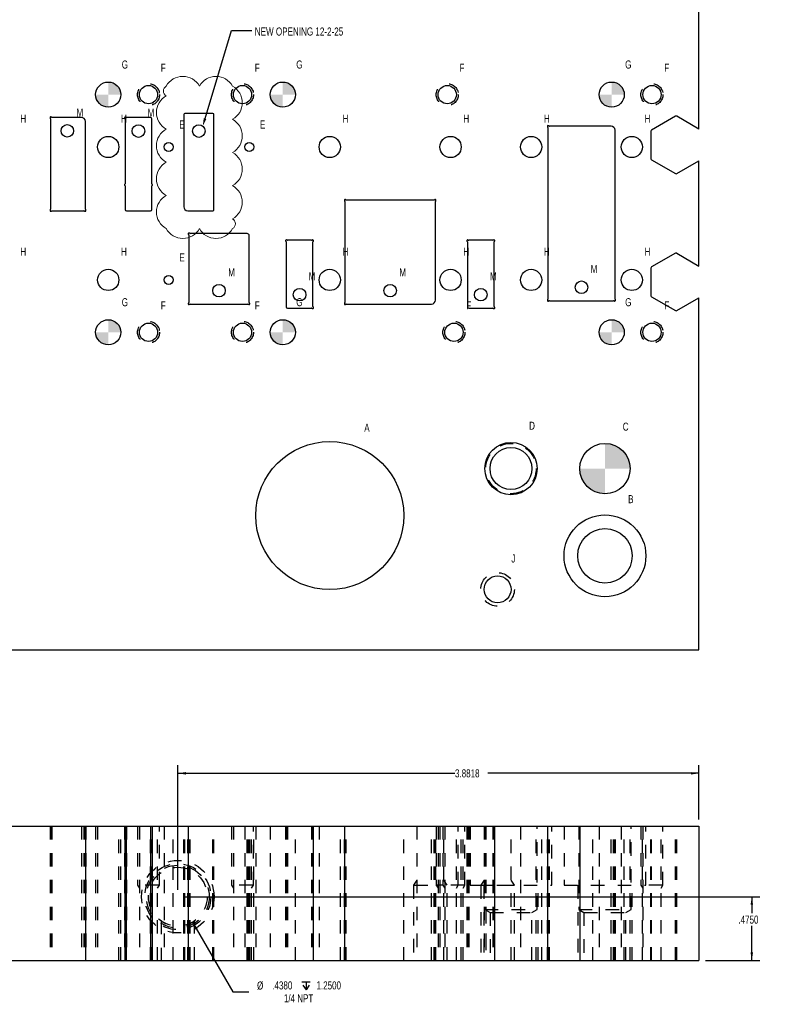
# Model space of a CAD drawing. Header units: inches. Extents: x 1880 to 2363, y -453 to -54.
# Tile 308 of 656: x 2054.24 to 2059.8, y -300.83 to -293.5. Entities that reach past the tile are written whole.
import ezdxf

# ---------------------------------------------------------------- set-up
doc = ezdxf.new("R2010")
doc.units = ezdxf.units.IN
doc.header["$LTSCALE"] = 0.5
doc.header["$MEASUREMENT"] = 0
doc.linetypes.add('HIDDEN', pattern=[0.225, 0.15, -0.075])
for name, color, linetype in [('SID-M-D', 42, 'Continuous'), ('SID-M-F', 202, 'Continuous'), ('SID-M-H', 4, 'HIDDEN'), ('SID-M-M', 233, 'Continuous'), ('SID-M-S', 105, 'Continuous')]:
    doc.layers.add(name, color=color, linetype=linetype)
doc.styles.add('SLDTEXTSTYLE0', font='TXT', dxfattribs={"width": 0.595745})

# ---------------------------------------------------------------- blocks, each defined once
blk = doc.blocks.new('SW_SYMBOL_HOLE_DEPTH')
at = {"layer": 'SID-M-D', "color": 0}
for p, q in [((0, 34.4), (31.5, 34.4)), ((3.9, 21.9), (15.7, 3)), ((15.7, 34.4), (15.7, 3)), ((27.6, 21.9), (15.7, 3))]:
    blk.add_line(p, q, dxfattribs=at)

msp = doc.modelspace()

# ---------------------------------------------------------------- hatches: boundary and pattern name
at = {"layer": 'SID-M-F'}
h = msp.add_hatch(color=256, dxfattribs=at)
edge = h.paths.add_edge_path(flags=0)
edge.add_arc((2054.90456, -294.05676), 0.09375, 0, 90)
edge.add_line((2054.90456, -293.96301), (2054.90456, -294.05676))
edge.add_line((2054.90456, -294.05676), (2054.99831, -294.05676))
h = msp.add_hatch(color=256, dxfattribs=at)
edge = h.paths.add_edge_path(flags=0)
edge.add_arc((2056.20456, -294.05676), 0.09375, 0, 90)
edge.add_line((2056.20456, -293.96301), (2056.20456, -294.05676))
edge.add_line((2056.20456, -294.05676), (2056.29831, -294.05676))
h = msp.add_hatch(color=256, dxfattribs=at)
edge = h.paths.add_edge_path(flags=0)
edge.add_arc((2058.65456, -294.05676), 0.09375, 0, 90)
edge.add_line((2058.65456, -293.96301), (2058.65456, -294.05676))
edge.add_line((2058.65456, -294.05676), (2058.74831, -294.05676))
h = msp.add_hatch(color=256, dxfattribs=at)
edge = h.paths.add_edge_path(flags=0)
edge.add_arc((2054.90456, -294.05676), 0.09375, 180, 270)
edge.add_line((2054.90456, -294.15051), (2054.90456, -294.05676))
edge.add_line((2054.90456, -294.05676), (2054.81081, -294.05676))
h = msp.add_hatch(color=256, dxfattribs=at)
edge = h.paths.add_edge_path(flags=0)
edge.add_arc((2056.20456, -294.05676), 0.09375, 180, 270)
edge.add_line((2056.20456, -294.15051), (2056.20456, -294.05676))
edge.add_line((2056.20456, -294.05676), (2056.11081, -294.05676))
h = msp.add_hatch(color=256, dxfattribs=at)
edge = h.paths.add_edge_path(flags=0)
edge.add_arc((2058.65456, -294.05676), 0.09375, 180, 270)
edge.add_line((2058.65456, -294.15051), (2058.65456, -294.05676))
edge.add_line((2058.65456, -294.05676), (2058.56081, -294.05676))
h = msp.add_hatch(color=256, dxfattribs=at)
edge = h.paths.add_edge_path(flags=0)
edge.add_arc((2054.90456, -295.82696), 0.09375, 0, 90)
edge.add_line((2054.90456, -295.73321), (2054.90456, -295.82696))
edge.add_line((2054.90456, -295.82696), (2054.99831, -295.82696))
h = msp.add_hatch(color=256, dxfattribs=at)
edge = h.paths.add_edge_path(flags=0)
edge.add_arc((2056.20456, -295.82696), 0.09375, 0, 90)
edge.add_line((2056.20456, -295.73321), (2056.20456, -295.82696))
edge.add_line((2056.20456, -295.82696), (2056.29831, -295.82696))
h = msp.add_hatch(color=256, dxfattribs=at)
edge = h.paths.add_edge_path(flags=0)
edge.add_arc((2058.65456, -295.82696), 0.09375, 0, 90)
edge.add_line((2058.65456, -295.73321), (2058.65456, -295.82696))
edge.add_line((2058.65456, -295.82696), (2058.74831, -295.82696))
h = msp.add_hatch(color=256, dxfattribs=at)
edge = h.paths.add_edge_path(flags=0)
edge.add_arc((2054.90456, -295.82696), 0.09375, 180, 270)
edge.add_line((2054.90456, -295.92071), (2054.90456, -295.82696))
edge.add_line((2054.90456, -295.82696), (2054.81081, -295.82696))
h = msp.add_hatch(color=256, dxfattribs=at)
edge = h.paths.add_edge_path(flags=0)
edge.add_arc((2056.20456, -295.82696), 0.09375, 180, 270)
edge.add_line((2056.20456, -295.92071), (2056.20456, -295.82696))
edge.add_line((2056.20456, -295.82696), (2056.11081, -295.82696))
h = msp.add_hatch(color=256, dxfattribs=at)
edge = h.paths.add_edge_path(flags=0)
edge.add_arc((2058.65456, -295.82696), 0.09375, 180, 270)
edge.add_line((2058.65456, -295.92071), (2058.65456, -295.82696))
edge.add_line((2058.65456, -295.82696), (2058.56081, -295.82696))
h = msp.add_hatch(color=256, dxfattribs=at)
edge = h.paths.add_edge_path(flags=0)
edge.add_arc((2058.60456, -296.84186), 0.1875, 0, 90)
edge.add_line((2058.60456, -296.65436), (2058.60456, -296.84186))
edge.add_line((2058.60456, -296.84186), (2058.79206, -296.84186))
h = msp.add_hatch(color=256, dxfattribs=at)
edge = h.paths.add_edge_path(flags=0)
edge.add_arc((2058.60456, -296.84186), 0.1875, 180, 270)
edge.add_line((2058.60456, -297.02936), (2058.60456, -296.84186))
edge.add_line((2058.60456, -296.84186), (2058.41706, -296.84186))

# ---------------------------------------------------------------- linework, layer by layer
at = {"color": 0, "linetype": 'Continuous', "lineweight": 0}
for centre, radius in [((2054.90456, -294.05676), 0.09375), ((2056.20456, -294.05676), 0.09375), ((2058.65456, -294.05676), 0.09375), ((2054.90456, -295.82696), 0.09375), ((2056.20456, -295.82696), 0.09375), ((2058.65456, -295.82696), 0.09375), ((2058.60456, -296.84186), 0.1875)]:
    msp.add_circle(centre, radius, dxfattribs=at)
at = {"color": 1, "linetype": 'Continuous', "lineweight": 18}
for centre, radius, start, end in [((2055.45999, -294.06217), 0.14114, 28.955024, 151.044976), ((2055.70699, -294.06217), 0.14114, 28.955024, 151.044976), ((2055.35665, -294.03028), 0.04165, 118.955024, 241.044976), ((2055.76216, -294.11734), 0.14114, 298.955024, 61.044976), ((2055.40482, -294.19022), 0.14114, 118.955024, 241.044976), ((2055.76216, -294.36434), 0.14114, 298.955024, 61.044976), ((2055.40482, -294.43722), 0.14114, 118.955024, 241.044976), ((2055.76216, -294.61134), 0.14114, 298.955024, 61.044976), ((2055.40482, -294.68422), 0.14114, 118.955024, 241.044976), ((2055.76216, -294.85834), 0.14114, 298.955024, 61.044976), ((2055.40482, -294.93122), 0.14114, 118.955024, 241.044976), ((2055.81033, -295.01828), 0.04165, 298.955024, 61.044976), ((2055.45999, -294.98639), 0.14114, 208.955024, 331.044976), ((2055.70699, -294.98639), 0.14114, 208.955024, 331.044976)]:
    msp.add_arc(centre, radius, start, end, dxfattribs=at)
at = {"layer": 'SID-M-D'}
for p, q in [((2055.62543, -294.23555), (2055.82302, -293.58008)), ((2055.82302, -293.58008), (2055.97302, -293.58008)), ((2055.42279, -299.98044), (2055.42279, -299.05173)), ((2055.42279, -299.11173), (2057.48748, -299.11173)), ((2059.30456, -299.11173), (2057.73132, -299.11173)), ((2059.30456, -299.45544), (2059.30456, -299.05173)), ((2055.47279, -300.03044), (2059.75826, -300.03044)), ((2059.69826, -300.03044), (2059.69826, -300.15338)), ((2055.53229, -300.22009), (2055.83192, -300.73906)), ((2059.69826, -300.50544), (2059.69826, -300.24863)), ((2059.35456, -300.50544), (2059.75826, -300.50544)), ((2055.83192, -300.73906), (2055.95067, -300.73906))]:
    msp.add_line(p, q, dxfattribs=at)
for points in [[(2055.635, -294.23843), (2055.60811, -294.29299), (2055.635, -294.23843), (2055.61585, -294.23266)], [(2055.42279, -299.11173), (2055.48279, -299.12097), (2055.48279, -299.1025)], [(2059.30456, -299.11173), (2059.24456, -299.1025), (2059.24456, -299.12097)], [(2059.69826, -300.03044), (2059.68903, -300.09044), (2059.70749, -300.09044)], [(2055.53229, -300.22009), (2055.55429, -300.27667), (2055.57028, -300.26744)], [(2059.69826, -300.50544), (2059.70749, -300.44544), (2059.68903, -300.44544)]]:
    msp.add_solid(points, dxfattribs=at)
at = {"layer": 'SID-M-H'}
for p, q in [((2054.47068, -299.50544), (2054.47068, -300.50544)), ((2054.47262, -299.50544), (2054.47262, -300.50544)), ((2054.47262, -299.50544), (2054.47262, -300.50544)), ((2054.47456, -299.50544), (2054.47456, -300.50544)), ((2054.4811, -299.50544), (2054.4811, -300.50544)), ((2054.4811, -299.50544), (2054.4811, -300.50544)), ((2054.48552, -299.50544), (2054.48552, -300.50544)), ((2054.48552, -299.50544), (2054.48552, -300.50544)), ((2054.70456, -299.50544), (2054.70456, -300.50544)), ((2054.72361, -299.50544), (2054.72361, -300.50544)), ((2054.72802, -299.50544), (2054.72802, -300.50544)), ((2054.73456, -299.50544), (2054.73456, -300.50544)), ((2054.7365, -299.50544), (2054.7365, -300.50544)), ((2054.73844, -300.50544), (2054.73844, -299.50544)), ((2054.81081, -299.50544), (2054.81081, -300.50544)), ((2054.82556, -299.50544), (2054.82556, -300.50544)), ((2054.98356, -300.50544), (2054.98356, -299.50544)), ((2054.99831, -300.50544), (2054.99831, -299.50544)), ((2055.02568, -299.50544), (2055.02568, -300.50544)), ((2055.02762, -299.50544), (2055.02762, -300.50544)), ((2055.02762, -299.50544), (2055.02762, -300.50544)), ((2055.02956, -300.50544), (2055.02956, -299.50544)), ((2055.0361, -299.50544), (2055.0361, -300.50544)), ((2055.03956, -300.50544), (2055.03956, -299.50544)), ((2055.04052, -299.50544), (2055.04052, -300.50544)), ((2055.12256, -299.50544), (2055.12256, -299.94544)), ((2055.13656, -299.50544), (2055.13656, -300.50544)), ((2055.21956, -300.50544), (2055.21956, -299.50544)), ((2055.21956, -299.50544), (2055.21956, -300.50544)), ((2055.22956, -300.50544), (2055.22956, -299.50544)), ((2055.2315, -299.50544), (2055.2315, -300.50544)), ((2055.23344, -300.50544), (2055.23344, -299.50544)), ((2055.27256, -300.50544), (2055.27256, -299.50544)), ((2055.28656, -299.94544), (2055.28656, -299.50544)), ((2055.32106, -299.50544), (2055.32106, -300.50544)), ((2055.38806, -300.50544), (2055.38806, -299.50544)), ((2055.46706, -300.50544), (2055.46706, -299.50544)), ((2055.47456, -300.50544), (2055.47456, -299.50544)), ((2055.49706, -300.50544), (2055.49706, -299.50544)), ((2055.50068, -299.50544), (2055.50068, -300.50544)), ((2055.50262, -300.50544), (2055.50262, -299.50544)), ((2055.50262, -300.50544), (2055.50262, -299.50544)), ((2055.50456, -300.50544), (2055.50456, -299.50544)), ((2055.5111, -300.50544), (2055.5111, -299.50544)), ((2055.5111, -300.50544), (2055.5111, -299.50544)), ((2055.51552, -300.50544), (2055.51552, -299.50544)), ((2055.51552, -300.50544), (2055.51552, -299.50544)), ((2055.68456, -300.50544), (2055.68456, -299.50544)), ((2055.68456, -300.50544), (2055.68456, -299.50544)), ((2055.69206, -300.50544), (2055.69206, -299.50544)), ((2055.82256, -299.50544), (2055.82256, -299.94544)), ((2055.83656, -299.50544), (2055.83656, -300.50544)), ((2055.92106, -299.50544), (2055.92106, -300.50544)), ((2055.93956, -300.50544), (2055.93956, -299.50544)), ((2055.94361, -300.50544), (2055.94361, -299.50544)), ((2055.94802, -300.50544), (2055.94802, -299.50544)), ((2055.95456, -300.50544), (2055.95456, -299.50544)), ((2055.9565, -300.50544), (2055.9565, -299.50544)), ((2055.95844, -300.50544), (2055.95844, -299.50544)), ((2055.97256, -300.50544), (2055.97256, -299.50544)), ((2055.98656, -299.94544), (2055.98656, -299.50544)), ((2055.98806, -300.50544), (2055.98806, -299.50544)), ((2056.00338, -299.50544), (2056.00338, -300.50544)), ((2056.11081, -299.50544), (2056.11081, -300.50544)), ((2056.22568, -299.50544), (2056.22568, -300.50544)), ((2056.22762, -299.50544), (2056.22762, -300.50544)), ((2056.22956, -299.50544), (2056.22956, -300.50544)), ((2056.2361, -299.50544), (2056.2361, -300.50544)), ((2056.23956, -299.50544), (2056.23956, -300.50544)), ((2056.24052, -299.50544), (2056.24052, -300.50544)), ((2056.29831, -300.50544), (2056.29831, -299.50544)), ((2056.41861, -299.50544), (2056.41861, -300.50544)), ((2056.41861, -299.50544), (2056.41861, -300.50544)), ((2056.42302, -299.50544), (2056.42302, -300.50544)), ((2056.42302, -299.50544), (2056.42302, -300.50544)), ((2056.42956, -299.50544), (2056.42956, -300.50544)), ((2056.4315, -299.50544), (2056.4315, -300.50544)), ((2056.4315, -299.50544), (2056.4315, -300.50544)), ((2056.43344, -300.50544), (2056.43344, -299.50544)), ((2056.47556, -299.50544), (2056.47556, -300.50544)), ((2056.63356, -300.50544), (2056.63356, -299.50544)), ((2056.66318, -299.50544), (2056.66318, -300.50544)), ((2056.66512, -300.50544), (2056.66512, -299.50544)), ((2056.66512, -300.50544), (2056.66512, -299.50544)), ((2056.66706, -300.50544), (2056.66706, -299.50544)), ((2056.6736, -300.50544), (2056.6736, -299.50544)), ((2056.6736, -300.50544), (2056.6736, -299.50544)), ((2056.67802, -300.50544), (2056.67802, -299.50544)), ((2056.67802, -300.50544), (2056.67802, -299.50544)), ((2057.10574, -300.50544), (2057.10574, -299.50544)), ((2057.20406, -299.50544), (2057.20406, -300.50544)), ((2057.31206, -300.50544), (2057.31206, -299.50544)), ((2057.33111, -300.50544), (2057.33111, -299.50544)), ((2057.33552, -300.50544), (2057.33552, -299.50544)), ((2057.34206, -300.50544), (2057.34206, -299.50544)), ((2057.344, -300.50544), (2057.344, -299.50544)), ((2057.34594, -300.50544), (2057.34594, -299.50544)), ((2057.34756, -299.50544), (2057.34756, -299.94544)), ((2057.36156, -299.50544), (2057.36156, -300.50544)), ((2057.37556, -299.50544), (2057.37556, -300.50544)), ((2057.39756, -299.50544), (2057.39756, -299.94544)), ((2057.40506, -300.50544), (2057.40506, -299.50544)), ((2057.41156, -299.50544), (2057.41156, -300.50544)), ((2057.49756, -300.50544), (2057.49756, -299.50544)), ((2057.51156, -299.94544), (2057.51156, -299.50544)), ((2057.53356, -300.50544), (2057.53356, -299.50544)), ((2057.54756, -300.50544), (2057.54756, -299.50544)), ((2057.56156, -299.94544), (2057.56156, -299.50544)), ((2057.57568, -299.50544), (2057.57568, -300.50544)), ((2057.57762, -299.50544), (2057.57762, -300.50544)), ((2057.57956, -299.50544), (2057.57956, -300.50544)), ((2057.5861, -299.50544), (2057.5861, -300.50544)), ((2057.58956, -299.50544), (2057.58956, -300.50544)), ((2057.59052, -299.50544), (2057.59052, -300.50544)), ((2057.60006, -299.50544), (2057.60006, -299.94544)), ((2057.70406, -299.50544), (2057.70406, -300.50544)), ((2057.70956, -299.50544), (2057.70956, -300.12544)), ((2057.71706, -299.50544), (2057.71706, -300.50544)), ((2057.76861, -299.50544), (2057.76861, -300.50544)), ((2057.76861, -299.50544), (2057.76861, -300.50544)), ((2057.77302, -299.50544), (2057.77302, -300.50544)), ((2057.77302, -299.50544), (2057.77302, -300.50544)), ((2057.77956, -299.50544), (2057.77956, -300.50544)), ((2057.7815, -299.50544), (2057.7815, -300.50544)), ((2057.7815, -299.50544), (2057.7815, -300.50544)), ((2057.78344, -300.50544), (2057.78344, -299.50544)), ((2057.90506, -300.50544), (2057.90506, -299.50544)), ((2057.97556, -299.50544), (2057.97556, -300.50544)), ((2058.09206, -300.50544), (2058.09206, -299.50544)), ((2058.09956, -300.12544), (2058.09956, -299.50544)), ((2058.13356, -300.50544), (2058.13356, -299.50544)), ((2058.17568, -299.50544), (2058.17568, -300.50544)), ((2058.17762, -300.50544), (2058.17762, -299.50544)), ((2058.17762, -300.50544), (2058.17762, -299.50544)), ((2058.17956, -300.50544), (2058.17956, -299.50544)), ((2058.1861, -300.50544), (2058.1861, -299.50544)), ((2058.1861, -300.50544), (2058.1861, -299.50544)), ((2058.19052, -300.50544), (2058.19052, -299.50544)), ((2058.19052, -300.50544), (2058.19052, -299.50544)), ((2058.20906, -299.94544), (2058.20906, -299.50544)), ((2058.30006, -299.50544), (2058.30006, -299.94544)), ((2058.40956, -299.50544), (2058.40956, -300.12544)), ((2058.41706, -299.50544), (2058.41706, -300.50544)), ((2058.41956, -300.50544), (2058.41956, -299.50544)), ((2058.51456, -300.50544), (2058.51456, -299.50544)), ((2058.56081, -299.50544), (2058.56081, -300.50544)), ((2058.64956, -300.50544), (2058.64956, -299.50544)), ((2058.66861, -300.50544), (2058.66861, -299.50544)), ((2058.67302, -300.50544), (2058.67302, -299.50544)), ((2058.67956, -300.50544), (2058.67956, -299.50544)), ((2058.6815, -300.50544), (2058.6815, -299.50544)), ((2058.68344, -300.50544), (2058.68344, -299.50544)), ((2058.72556, -299.50544), (2058.72556, -300.50544)), ((2058.74831, -300.50544), (2058.74831, -299.50544)), ((2058.79206, -300.50544), (2058.79206, -299.50544)), ((2058.79956, -300.12544), (2058.79956, -299.50544)), ((2058.87256, -299.50544), (2058.87256, -299.94544)), ((2058.88356, -300.50544), (2058.88356, -299.50544)), ((2058.88656, -299.50544), (2058.88656, -300.50544)), ((2058.90906, -299.94544), (2058.90906, -299.50544)), ((2058.94706, -300.50544), (2058.94706, -299.50544)), ((2058.95206, -300.50544), (2058.95206, -299.50544)), ((2058.95206, -300.50544), (2058.95206, -299.50544)), ((2058.95206, -300.50544), (2058.95206, -299.50544)), ((2058.95206, -300.50544), (2058.95206, -299.50544)), ((2059.02256, -300.50544), (2059.02256, -299.50544)), ((2059.03656, -299.94544), (2059.03656, -299.50544)), ((2059.12956, -300.50544), (2059.12956, -299.50544)), ((2059.12956, -300.50544), (2059.12956, -299.50544)), ((2059.12956, -300.50544), (2059.12956, -299.50544)), ((2059.12956, -300.50544), (2059.12956, -299.50544)), ((2059.13956, -300.50544), (2059.13956, -299.50544)), ((2059.13956, -300.50544), (2059.13956, -299.50544)), ((2059.13956, -300.50544), (2059.13956, -299.50544)), ((2059.13956, -300.50544), (2059.13956, -299.50544)), ((2057.20406, -299.90869), (2057.17956, -299.94544)), ((2057.42956, -299.94544), (2057.40506, -299.90869)), ((2057.70406, -299.90869), (2057.67956, -299.94544)), ((2057.92956, -299.94544), (2057.90506, -299.90869)), ((2055.12256, -299.94544), (2055.13656, -299.96644)), ((2055.27256, -299.96644), (2055.28656, -299.94544)), ((2055.28656, -299.94544), (2055.28032, -299.94544)), ((2055.82256, -299.94544), (2055.83656, -299.96644)), ((2055.97256, -299.96644), (2055.98656, -299.94544)), ((2055.98656, -299.94544), (2055.98032, -299.94544)), ((2057.17956, -299.94544), (2057.17956, -300.50544)), ((2057.17956, -299.94544), (2057.18633, -299.94544)), ((2057.34756, -299.94544), (2057.36156, -299.96644)), ((2057.39756, -299.94544), (2057.37158, -299.94544)), ((2057.39756, -299.94544), (2057.41156, -299.96644)), ((2057.42956, -300.50544), (2057.42956, -299.94544)), ((2057.49756, -299.96644), (2057.51156, -299.94544)), ((2057.54756, -299.96644), (2057.56156, -299.94544)), ((2057.56156, -299.94544), (2057.55532, -299.94544)), ((2057.60006, -299.94544), (2058.20906, -299.94544)), ((2057.67956, -299.94544), (2057.67956, -300.50544)), ((2057.67956, -299.94544), (2057.68633, -299.94544)), ((2057.70156, -299.94544), (2057.70156, -300.50544)), ((2057.92956, -300.50544), (2057.92956, -299.94544)), ((2058.10756, -300.50544), (2058.10756, -299.94544)), ((2058.30006, -299.94544), (2058.90906, -299.94544)), ((2058.40156, -299.94544), (2058.40156, -300.50544)), ((2058.80756, -300.50544), (2058.80756, -299.94544)), ((2058.87256, -299.94544), (2058.88656, -299.96644)), ((2059.02256, -299.96644), (2059.03656, -299.94544)), ((2059.03656, -299.94544), (2059.03032, -299.94544)), ((2057.70956, -300.12544), (2058.09956, -300.12544)), ((2057.70956, -300.12544), (2057.74831, -300.14781)), ((2057.71706, -300.12977), (2057.71706, -300.50544)), ((2058.06081, -300.14781), (2058.09956, -300.12544)), ((2058.09206, -300.50544), (2058.09206, -300.12977)), ((2058.40956, -300.12544), (2058.79956, -300.12544)), ((2058.40956, -300.12544), (2058.44831, -300.14781)), ((2058.76081, -300.14781), (2058.79956, -300.12544)), ((2055.29779, -300.21032), (2055.29779, -300.50544)), ((2055.54779, -300.50544), (2055.54779, -300.21054)), ((2057.74831, -300.14781), (2058.06081, -300.14781)), ((2057.74831, -300.14781), (2057.74831, -300.50544)), ((2058.06081, -300.50544), (2058.06081, -300.14781)), ((2058.44831, -300.14781), (2058.76081, -300.14781)), ((2058.44831, -300.14781), (2058.44831, -300.50544)), ((2058.76081, -300.50544), (2058.76081, -300.14781))]:
    msp.add_line(p, q, dxfattribs=at)
for centre, radius in [((2055.20456, -294.05676), 0.082), ((2055.90456, -294.05676), 0.082), ((2057.42956, -294.05676), 0.082), ((2058.95456, -294.05676), 0.082), ((2055.20456, -295.82696), 0.082), ((2055.90456, -295.82696), 0.082), ((2057.47956, -295.82696), 0.082), ((2058.95456, -295.82696), 0.082), ((2057.90456, -296.84186), 0.1875), ((2057.80456, -297.74186), 0.125), ((2055.42279, -300.03044), 0.27), ((2055.42279, -300.03044), 0.24581), ((2055.42279, -300.03044), 0.234), ((2055.42279, -300.03044), 0.219)]:
    msp.add_circle(centre, radius, dxfattribs=at)
for points, knots in [([(2055.28031, -299.94544), (2055.26254, -299.94544), (2055.23594, -299.94544), (2055.20456, -299.94544), (2055.17318, -299.94544), (2055.14658, -299.94544), (2055.1288, -299.94544), (2055.12256, -299.94544), (2055.12379, -299.94544), (2055.12256, -299.94544)], [0, 0, 0, 0, 0.1428323, 0.2856936, 0.4285549, 0.5714162, 0.7142774, 0.8571387, 1, 1, 1, 1]), ([(2055.9803, -299.94544), (2055.96254, -299.94544), (2055.93594, -299.94544), (2055.90456, -299.94544), (2055.87318, -299.94544), (2055.84658, -299.94544), (2055.8288, -299.94544), (2055.82256, -299.94544), (2055.82379, -299.94544), (2055.82256, -299.94544)], [0, 0, 0, 0, 0.1428179, 0.2856816, 0.4285453, 0.5714089, 0.7142726, 0.8571363, 1, 1, 1, 1]), ([(2057.18632, -299.94544), (2057.20592, -299.94544), (2057.23619, -299.94544), (2057.27388, -299.94544), (2057.31488, -299.94544), (2057.34756, -299.94544), (2057.33676, -299.94544), (2057.34756, -299.94544)], [0, 0, 0, 0, 0.2077826, 0.4155395, 0.6232965, 0.8310535, 1, 1, 1, 1]), ([(2057.37158, -299.94544), (2057.3538, -299.94544), (2057.34756, -299.94544), (2057.34868, -299.94544), (2057.34756, -299.94544)], [0, 0, 0, 0, 0.4999916, 1, 1, 1, 1]), ([(2057.55531, -299.94544), (2057.53754, -299.94544), (2057.51094, -299.94544), (2057.47956, -299.94544), (2057.44818, -299.94544), (2057.42158, -299.94544), (2057.4038, -299.94544), (2057.39756, -299.94544), (2057.39879, -299.94544), (2057.39756, -299.94544)], [0, 0, 0, 0, 0.1428352, 0.285696, 0.4285568, 0.5714176, 0.7142784, 0.8571392, 1, 1, 1, 1]), ([(2057.68633, -299.94544), (2057.70592, -299.94544), (2057.73619, -299.94544), (2057.77388, -299.94544), (2057.81488, -299.94544), (2057.85477, -299.94544), (2057.88922, -299.94544), (2057.9145, -299.94544), (2057.92786, -299.94544), (2057.92956, -299.94544), (2057.92922, -299.94544), (2057.92956, -299.94544)], [0, 0, 0, 0, 0.1176323, 0.2352545, 0.3528766, 0.4704988, 0.5881209, 0.7057431, 0.8233652, 0.9409874, 1, 1, 1, 1]), ([(2059.03031, -299.94544), (2059.01254, -299.94544), (2058.98594, -299.94544), (2058.95456, -299.94544), (2058.92318, -299.94544), (2058.90906, -299.94544), (2058.91368, -299.94544), (2058.90906, -299.94544)], [0, 0, 0, 0, 0.2221879, 0.4444011, 0.6666143, 0.8888275, 1, 1, 1, 1]), ([(2055.29788, -300.21032), (2055.29886, -300.21098), (2055.30083, -300.21233), (2055.3143, -300.22135), (2055.32904, -300.22799), (2055.33588, -300.23107)], [0, 0, 0, 0, 0.3453829, 0.6962889, 1, 1, 1, 1]), ([(2055.48412, -300.24016), (2055.48693, -300.23949), (2055.50195, -300.2359), (2055.52368, -300.22509), (2055.54196, -300.21448), (2055.54917, -300.20932), (2055.54751, -300.21045), (2055.54737, -300.21054)], [0, 0, 0, 0, 0.0697224, 0.3736975, 0.7110293, 0.9762583, 1, 1, 1, 1])]:
    msp.add_open_spline(points, degree=3, knots=knots, dxfattribs=at)
at = {"layer": 'SID-M-M'}
for centre in [(2054.59956, -294.32686), (2055.12956, -294.3282), (2055.57956, -294.3282), (2058.42956, -295.49186), (2055.72956, -295.51686), (2056.32956, -295.54686), (2057.00456, -295.51686), (2057.67956, -295.54686)]:
    msp.add_circle(centre, 0.04688, dxfattribs=at)
at = {"layer": 'SID-M-S'}
for p, q in [((2059.30456, -294.3135), (2059.30456, -292.74186)), ((2055.46706, -294.20436), (2055.46706, -294.89186)), ((2055.68456, -294.19686), (2055.47456, -294.19686)), ((2055.69206, -294.91436), (2055.69206, -294.20436)), ((2054.47456, -294.23781), (2054.47456, -294.9109)), ((2054.70456, -294.22686), (2054.48552, -294.22686)), ((2054.73456, -294.9109), (2054.73456, -294.25686)), ((2055.02956, -294.23915), (2055.02956, -294.72224)), ((2055.21956, -294.2282), (2055.04052, -294.2282)), ((2055.22956, -294.72224), (2055.22956, -294.2382)), ((2059.12956, -294.21824), (2058.95206, -294.32072)), ((2059.30456, -294.3135), (2059.13956, -294.21824)), ((2058.17956, -294.30281), (2058.17956, -295.5809)), ((2058.64956, -294.29186), (2058.19052, -294.29186)), ((2058.67956, -295.5809), (2058.67956, -294.32186)), ((2058.94706, -294.32938), (2058.94706, -294.53434)), ((2058.95206, -294.543), (2059.12956, -294.64548)), ((2059.13956, -294.64548), (2059.30456, -294.55021)), ((2059.30456, -295.3335), (2059.30456, -294.55021)), ((2055.02956, -294.73669), (2055.02956, -294.91186)), ((2055.22956, -294.91186), (2055.22956, -294.73669)), ((2056.66706, -294.85281), (2056.66706, -295.6059)), ((2057.33111, -294.84186), (2056.67802, -294.84186)), ((2057.34206, -295.58686), (2057.34206, -294.85281)), ((2054.48552, -294.92186), (2054.72361, -294.92186)), ((2055.03956, -294.92186), (2055.21956, -294.92186)), ((2055.49706, -294.92186), (2055.68456, -294.92186)), ((2055.50456, -295.10281), (2055.50456, -295.6059)), ((2055.93956, -295.09186), (2055.51552, -295.09186)), ((2055.95456, -295.6059), (2055.95456, -295.10686)), ((2056.22956, -295.15281), (2056.22956, -295.63686)), ((2056.41861, -295.14186), (2056.24052, -295.14186)), ((2056.42956, -295.6359), (2056.42956, -295.15281)), ((2057.57956, -295.15281), (2057.57956, -295.63686)), ((2057.76861, -295.14186), (2057.59052, -295.14186)), ((2057.77956, -295.6359), (2057.77956, -295.15281)), ((2059.12956, -295.23824), (2058.95206, -295.34072)), ((2059.13956, -295.23824), (2059.30456, -295.3335)), ((2058.94706, -295.34938), (2058.94706, -295.55434)), ((2058.19052, -295.59186), (2058.66861, -295.59186)), ((2058.95206, -295.563), (2059.12956, -295.66548)), ((2059.13956, -295.66548), (2059.30456, -295.57021)), ((2059.30456, -298.19186), (2059.30456, -295.57021)), ((2055.51552, -295.61686), (2055.94361, -295.61686)), ((2056.23956, -295.64686), (2056.41861, -295.64686)), ((2056.67802, -295.61686), (2057.31206, -295.61686)), ((2057.58956, -295.64686), (2057.76861, -295.64686)), ((2049.18956, -298.19186), (2059.30456, -298.19186)), ((2049.18956, -299.50544), (2059.30456, -299.50544)), ((2059.30456, -299.50544), (2059.30456, -300.50544)), ((2049.18956, -300.50544), (2059.30456, -300.50544))]:
    msp.add_line(p, q, dxfattribs=at)
for centre, radius in [((2054.90456, -294.05676), 0.09375), ((2056.20456, -294.05676), 0.09375), ((2058.65456, -294.05676), 0.09375), ((2055.20456, -294.05676), 0.068), ((2055.90456, -294.05676), 0.068), ((2057.42956, -294.05676), 0.068), ((2058.95456, -294.05676), 0.068), ((2054.90456, -294.44686), 0.079), ((2055.35456, -294.44686), 0.0335), ((2055.95456, -294.44686), 0.0335), ((2056.55456, -294.44686), 0.079), ((2057.45456, -294.44686), 0.079), ((2058.05456, -294.44686), 0.079), ((2058.80456, -294.44686), 0.079), ((2054.90456, -295.43686), 0.079), ((2056.55456, -295.43686), 0.079), ((2057.45456, -295.43686), 0.079), ((2058.05456, -295.43686), 0.079), ((2058.80456, -295.43686), 0.079), ((2055.35456, -295.43686), 0.0335), ((2054.90456, -295.82696), 0.09375), ((2056.20456, -295.82696), 0.09375), ((2058.65456, -295.82696), 0.09375), ((2055.20456, -295.82696), 0.068), ((2055.90456, -295.82696), 0.068), ((2057.47956, -295.82696), 0.068), ((2058.95456, -295.82696), 0.068), ((2056.55456, -297.19186), 0.55118), ((2057.90456, -296.84186), 0.195), ((2057.90456, -296.84186), 0.15625), ((2058.60456, -296.84186), 0.1875), ((2058.60456, -297.49186), 0.3045), ((2058.60456, -297.49186), 0.203), ((2057.80456, -297.74186), 0.1005)]:
    msp.add_circle(centre, radius, dxfattribs=at)
for centre, radius, start, end in [((2055.47456, -294.20436), 0.0075, 90, 180), ((2055.68456, -294.20436), 0.0075, 0, 90), ((2054.47668, -294.22898), 0.006, 42.592273, 227.407727), ((2054.46856, -294.23781), 0.006, 0, 47.407727), ((2054.48552, -294.22086), 0.006, 222.592273, 270), ((2054.70456, -294.25686), 0.03, 0, 90), ((2055.03168, -294.23032), 0.006, 42.592273, 227.407727), ((2055.02356, -294.23915), 0.006, 0, 47.407727), ((2055.04052, -294.2222), 0.006, 222.592273, 270), ((2055.21956, -294.2382), 0.01, 0, 90), ((2059.13456, -294.2269), 0.01, 60, 120), ((2058.18168, -294.29398), 0.006, 42.592273, 227.407727), ((2058.17356, -294.30281), 0.006, 0, 47.407727), ((2058.19052, -294.28586), 0.006, 222.592273, 270), ((2058.64956, -294.32186), 0.03, 0, 90), ((2058.95706, -294.32938), 0.01, 120, 180), ((2058.95706, -294.53434), 0.01, 180, 240), ((2059.13456, -294.63682), 0.01, 240, 300), ((2055.03168, -294.73108), 0.006, 132.592273, 249.295189), ((2055.02356, -294.72224), 0.006, 312.592273, 0), ((2055.23556, -294.72224), 0.006, 180, 227.407727), ((2055.22744, -294.73108), 0.006, 290.704811, 47.407727), ((2056.66918, -294.84398), 0.006, 42.592273, 227.407727), ((2056.66106, -294.85281), 0.006, 0, 47.407727), ((2056.67802, -294.83586), 0.006, 222.592273, 270), ((2057.33111, -294.83586), 0.006, 270, 317.407727), ((2057.33994, -294.84398), 0.006, 312.592273, 137.407727), ((2057.34806, -294.85281), 0.006, 132.592273, 180), ((2054.47668, -294.91974), 0.006, 132.592273, 317.407727), ((2054.46856, -294.9109), 0.006, 312.592273, 0), ((2054.48552, -294.92786), 0.006, 90, 137.407727), ((2054.72361, -294.92786), 0.006, 42.592273, 90), ((2054.73244, -294.91974), 0.006, 222.592273, 47.407727), ((2054.74056, -294.9109), 0.006, 180, 227.407727), ((2055.03956, -294.91186), 0.01, 180, 270), ((2055.21956, -294.91186), 0.01, 270, 0), ((2055.49706, -294.89186), 0.03, 180, 270), ((2055.68456, -294.91436), 0.0075, 270, 0), ((2055.50668, -295.09398), 0.006, 42.592273, 227.407727), ((2055.49856, -295.10281), 0.006, 0, 47.407727), ((2055.51552, -295.08586), 0.006, 222.592273, 270), ((2055.93956, -295.10686), 0.015, 0, 90), ((2056.23168, -295.14398), 0.006, 42.592273, 227.407727), ((2056.22356, -295.15281), 0.006, 0, 47.407727), ((2056.24052, -295.13586), 0.006, 222.592273, 270), ((2056.41861, -295.13586), 0.006, 270, 317.407727), ((2056.42744, -295.14398), 0.006, 312.592273, 137.407727), ((2056.43556, -295.15281), 0.006, 132.592273, 180), ((2057.58168, -295.14398), 0.006, 42.592273, 227.407727), ((2057.57356, -295.15281), 0.006, 0, 47.407727), ((2057.59052, -295.13586), 0.006, 222.592273, 270), ((2057.76861, -295.13586), 0.006, 270, 317.407727), ((2057.77744, -295.14398), 0.006, 312.592273, 137.407727), ((2057.78556, -295.15281), 0.006, 132.592273, 180), ((2059.13456, -295.2469), 0.01, 60, 120), ((2058.95706, -295.34938), 0.01, 120, 180), ((2057.31206, -295.58686), 0.03, 270, 0), ((2058.18168, -295.58974), 0.006, 132.592273, 317.407727), ((2058.17356, -295.5809), 0.006, 312.592273, 0), ((2058.19052, -295.59786), 0.006, 90, 137.407727), ((2058.66861, -295.59786), 0.006, 42.592273, 90), ((2058.67744, -295.58974), 0.006, 222.592273, 47.407727), ((2058.68556, -295.5809), 0.006, 180, 227.407727), ((2058.95706, -295.55434), 0.01, 180, 240), ((2055.50668, -295.61474), 0.006, 132.592273, 317.407727), ((2055.49856, -295.6059), 0.006, 312.592273, 0), ((2055.51552, -295.62286), 0.006, 90, 137.407727), ((2055.94361, -295.62286), 0.006, 42.592273, 90), ((2055.95244, -295.61474), 0.006, 222.592273, 47.407727), ((2055.96056, -295.6059), 0.006, 180, 227.407727), ((2056.23956, -295.63686), 0.01, 180, 270), ((2056.41861, -295.65286), 0.006, 42.592273, 90), ((2056.42744, -295.64474), 0.006, 222.592273, 47.407727), ((2056.43556, -295.6359), 0.006, 180, 227.407727), ((2056.66918, -295.61474), 0.006, 132.592273, 317.407727), ((2056.66106, -295.6059), 0.006, 312.592273, 0), ((2056.67802, -295.62286), 0.006, 90, 137.407727), ((2057.58956, -295.63686), 0.01, 180, 270), ((2057.76861, -295.65286), 0.006, 42.592273, 90), ((2057.77744, -295.64474), 0.006, 222.592273, 47.407727), ((2057.78556, -295.6359), 0.006, 180, 227.407727), ((2059.13456, -295.65682), 0.01, 240, 300)]:
    msp.add_arc(centre, radius, start, end, dxfattribs=at)

# ---------------------------------------------------------------- block references
at = {"layer": 'SID-M-D', "xscale": 0.001946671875, "yscale": 0.001946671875, "zscale": 0.001946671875}
msp.add_blockref('SW_SYMBOL_HOLE_DEPTH', (2056.34749, -300.7312), dxfattribs=at)

# ---------------------------------------------------------------- texts
at = {"layer": 'SID-M-D', "style": 'SLDTEXTSTYLE0', "width": 0.75}
for s, p in [('NEW OPENING 12-2-25', (2055.99622, -293.61701)), ('G', (2055.00503, -293.86275)), ('F', (2055.29622, -293.88695)), ('F', (2055.99622, -293.88695)), ('G', (2056.30503, -293.86275)), ('F', (2057.52122, -293.88695)), ('G', (2058.75503, -293.86275)), ('F', (2059.04622, -293.88695)), ('H', (2054.24999, -294.26671)), ('M', (2054.66797, -294.22095)), ('H', (2054.99999, -294.26671)), ('M', (2055.19797, -294.22228)), ('H', (2056.64999, -294.26671)), ('H', (2057.54999, -294.26671)), ('H', (2058.14999, -294.26671)), ('H', (2058.89999, -294.26671)), ('E', (2055.43442, -294.30947)), ('E', (2056.03442, -294.30947)), ('H', (2054.24999, -295.25671)), ('H', (2054.99999, -295.25671)), ('H', (2056.64999, -295.25671)), ('H', (2057.54999, -295.25671)), ('H', (2058.14999, -295.25671)), ('H', (2058.89999, -295.25671)), ('E', (2055.43442, -295.29947)), ('M', (2055.79797, -295.41095)), ('M', (2057.07297, -295.41095)), ('M', (2058.49797, -295.38595)), ('M', (2056.39797, -295.44095)), ('M', (2057.74797, -295.44095)), ('G', (2055.00503, -295.63295)), ('F', (2055.29622, -295.65715)), ('F', (2055.99622, -295.65715)), ('G', (2056.30503, -295.63295)), ('F', (2057.57122, -295.65715)), ('G', (2058.75503, -295.63295)), ('F', (2059.04622, -295.65715)), ('A', (2056.81148, -296.568)), ('D', (2058.03966, -296.55271)), ('C', (2058.73709, -296.55975)), ('B', (2058.77711, -297.09981)), ('J', (2057.90734, -297.54151))]:
    msp.add_text(s, height=0.06, dxfattribs=at).set_placement(p)
at = {"layer": 'SID-M-D', "char_height": 0.06, "attachment_point": 1, "style": 'SLDTEXTSTYLE0'}
for s, insert in [('3.8818', (2057.48748, -299.08202)), ('.4750', (2059.59851, -300.17128)), ('%%c', (2056.01317, -300.66218)), ('.4380', (2056.12615, -300.66126)), ('1.2500', (2056.45571, -300.66126)), ('1/4 NPT', (2056.21298, -300.75743))]:
    msp.add_mtext(s, dxfattribs=dict(at, insert=insert))

doc.saveas('drawing.dxf')
